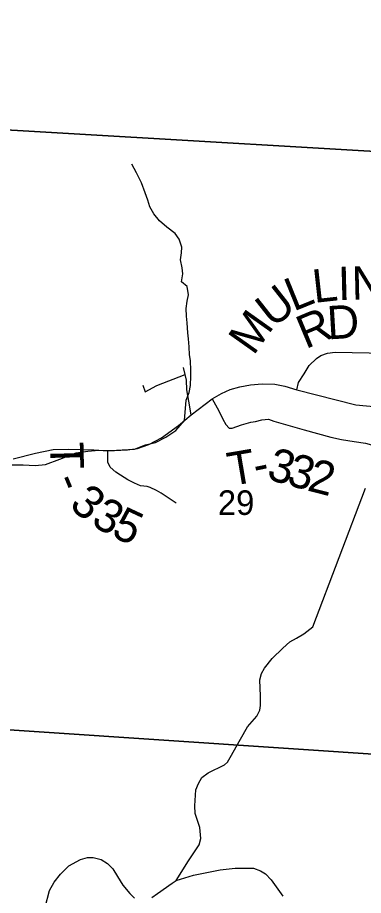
# Model space of a CAD drawing. Extents: x 0 to 34, y 0 to 22.
# Drawn here: x 7.429 to 8.02, y 15.051 to 16.547 of the extents above; entities that cross this region are included whole.
import ezdxf

# ---------------------------------------------------------------- set-up
doc = ezdxf.new("R2010")
doc.units = 0
for name, color, linetype in [('GM_X_County_Road', 7, 'Continuous'), ('GM_X_Minor_River', 7, 'Continuous'), ('GM_X_Section', 7, 'Continuous'), ('GM_X_Section_Text', 7, 'Continuous'), ('GM_X_Township_Road', 7, 'Continuous'), ('GM_X_Township_Road_Text', 7, 'Continuous')]:
    doc.layers.add(name, color=color, linetype=linetype)

msp = doc.modelspace()

# ---------------------------------------------------------------- linework, layer by layer
at = {"layer": 'GM_X_County_Road'}
msp.add_lwpolyline([(7.4221, 15.7954), (7.4604, 15.8049), (7.49, 15.811), (7.5169, 15.8114), (7.5594, 15.8106), (7.5833, 15.8089), (7.6172, 15.8107), (7.6341, 15.8129), (7.6533, 15.8197), (7.675, 15.8308), (7.704, 15.8519), (7.7256, 15.87), (7.7613, 15.8974), (7.7777, 15.9065), (7.792, 15.9134), (7.8087, 15.9179), (7.827, 15.9215), (7.8466, 15.9228), (7.8684, 15.9222), (7.8857, 15.9189), (7.906, 15.913), (8.0064, 15.8873), (8.0427, 15.8836)], dxfattribs=at)
at = {"layer": 'GM_X_Minor_River'}
for points in [[(7.7143, 15.8606), (7.7174, 15.8951), (7.7224, 15.9084), (7.7243, 15.9202), (7.725, 15.9361), (7.725, 15.9456), (7.7243, 15.963), (7.7231, 15.9725), (7.722, 15.9858), (7.7209, 15.9998), (7.7201, 16.0097), (7.7186, 16.0267), (7.7175, 16.0385), (7.7171, 16.0514), (7.719, 16.0639), (7.7213, 16.0745), (7.719, 16.0886), (7.7092, 16.0969), (7.7114, 16.1102), (7.7103, 16.1204), (7.7077, 16.1341), (7.7092, 16.1462), (7.7096, 16.1561), (7.7054, 16.1693), (7.6982, 16.1792), (7.6842, 16.1898), (7.6714, 16.2008), (7.6619, 16.2125), (7.6551, 16.2247), (7.6517, 16.236), (7.6472, 16.2486), (7.6408, 16.2656), (7.6325, 16.2827), (7.6242, 16.2971)], [(7.4203, 15.7851), (7.4392, 15.7851), (7.4596, 15.7839), (7.477, 15.7858), (7.5017, 15.7945), (7.5297, 15.8055), (7.5494, 15.8082), (7.5683, 15.8101), (7.5884, 15.8093), (7.6077, 15.8104), (7.6289, 15.8119), (7.6475, 15.8191), (7.6649, 15.8233), (7.6827, 15.832), (7.6998, 15.8434), (7.7142, 15.8605), (7.7143, 15.8606)]]:
    msp.add_lwpolyline(points, dxfattribs=at)
at = {"layer": 'GM_X_Section'}
for points in [[(7.3907, 17.3751), (8.3983, 17.3128), (8.3308, 16.3019), (7.3221, 16.3607)], [(7.3221, 16.3607), (8.3308, 16.3019), (8.2829, 15.2756), (7.27, 15.3432)], [(8.2829, 15.2756), (8.2289, 14.2604), (7.2187, 14.3265), (7.27, 15.3432)]]:
    msp.add_lwpolyline(points, close=True, dxfattribs=at)
at = {"layer": 'GM_X_Township_Road'}
for points in [[(7.906, 15.913), (7.9089, 15.9251), (7.9187, 15.9398), (7.9272, 15.9542), (7.9396, 15.9663), (7.9468, 15.9712), (7.9582, 15.9754), (7.9716, 15.9771), (8.0295, 15.976), (8.0484, 15.9735), (8.0656, 15.9747), (8.0741, 15.9767), (8.0978, 15.98), (8.1092, 15.9792), (8.1252, 15.9767), (8.1403, 15.9714), (8.1574, 15.9645), (8.1721, 15.958), (8.188, 15.9527), (8.1943, 15.9478), (8.1991, 15.9396), (8.2056, 15.9196), (8.2081, 15.9012)], [(7.7256, 15.87), (7.7215, 15.8936), (7.7185, 15.9126), (7.7175, 15.9291), (7.7156, 15.9387), (7.7128, 15.9511)], [(7.6433, 15.9205), (7.6474, 15.9096), (7.667, 15.92), (7.7156, 15.9387)], [(7.7613, 15.8974), (7.7731, 15.8771), (7.7799, 15.8627), (7.7848, 15.8536), (7.7907, 15.8474), (7.7959, 15.8474), (7.8113, 15.8533), (7.8273, 15.8575), (7.8354, 15.8588), (7.8462, 15.8617), (7.8577, 15.8627), (7.8668, 15.8595), (7.8864, 15.8539), (7.9184, 15.8444), (7.9641, 15.8323), (7.9824, 15.8279), (8.0035, 15.8247), (8.023, 15.8218), (8.0371, 15.8181), (8.0513, 15.8119), (8.0692, 15.8325), (8.0844, 15.8491), (8.1, 15.8628), (8.1086, 15.8701)], [(7.6999, 15.7195), (7.6744, 15.7366), (7.6664, 15.7415), (7.6555, 15.7465), (7.6504, 15.7481), (7.6393, 15.7491), (7.629, 15.7537), (7.6179, 15.7592), (7.6053, 15.7672), (7.5971, 15.7727), (7.5876, 15.7812), (7.5834, 15.7896), (7.5833, 15.8089)], [(7.7003, 15.0766), (7.7213, 15.1104), (7.7395, 15.1375), (7.7423, 15.148), (7.7402, 15.1671), (7.7326, 15.1909), (7.7319, 15.2039), (7.7337, 15.2313), (7.738, 15.2421), (7.7438, 15.2522), (7.7546, 15.2602), (7.7823, 15.2738), (7.7875, 15.2785), (7.7922, 15.2863), (7.8098, 15.3175), (7.8216, 15.3384), (7.8375, 15.3565), (7.8429, 15.3669), (7.844, 15.3748), (7.8441, 15.3908), (7.8429, 15.4187), (7.8455, 15.4296), (7.8506, 15.4384), (7.864, 15.4547), (7.8823, 15.4724), (7.8942, 15.4832), (7.9051, 15.4895), (7.9176, 15.4969), (7.9331, 15.5088), (8.0231, 15.7454)], [(7.4765, 15.031), (7.4842, 15.0595), (7.492, 15.074), (7.5025, 15.0877), (7.5172, 15.1017), (7.5371, 15.1127), (7.5488, 15.1157), (7.5587, 15.1157), (7.5719, 15.1122), (7.5831, 15.1056), (7.592, 15.0966), (7.6002, 15.0837), (7.6091, 15.0689), (7.621, 15.0544), (7.6289, 15.0465)], [(7.6584, 15.0478), (7.6682, 15.0544), (7.6933, 15.072), (7.7003, 15.0766), (7.7294, 15.0856), (7.7749, 15.0946), (7.8007, 15.0979), (7.8214, 15.0979), (7.832, 15.0976), (7.8437, 15.0933), (7.8524, 15.0878), (7.8619, 15.0779), (7.882, 15.0501)]]:
    msp.add_lwpolyline(points, dxfattribs=at)

# ---------------------------------------------------------------- texts
at = {"layer": 'GM_X_Section_Text'}
msp.add_text('29', height=0.04186, rotation=0, dxfattribs=at).set_placement((7.7712, 15.6996))
at = {"layer": 'GM_X_Township_Road_Text'}
for s, rotation, p in [('L', 6.3404, (7.9357, 16.0608)), ('I', 1.4637, (7.9767, 16.0654)), ('N', 1.3698, (8, 16.066)), ('L', 22.1161, (7.9003, 16.0459)), ('U', 38.2069, (7.8647, 16.017)), ('D', 3.368, (7.959, 15.9986)), ('M', 54.6771, (7.832, 15.9698)), ('R', 22.7222, (7.9209, 15.9818)), ('T', 271.3244, (7.4851, 15.8234)), ('3', 344.1207, (7.8526, 15.7612)), ('T', 9.6497, (7.7929, 15.7487)), ('3', 344.2848, (7.8865, 15.7515)), ('-', 11.6683, (7.8369, 15.7562)), ('2', 345.8424, (7.9218, 15.7416)), ('-', 292.6521, (7.4908, 15.7585)), ('3', 318.2782, (7.5158, 15.7145)), ('3', 330.6938, (7.5528, 15.6835)), ('5', 334.9761, (7.5874, 15.6642))]:
    msp.add_text(s, height=0.0568, rotation=rotation, dxfattribs=at).set_placement(p)

doc.saveas('drawing.dxf')
